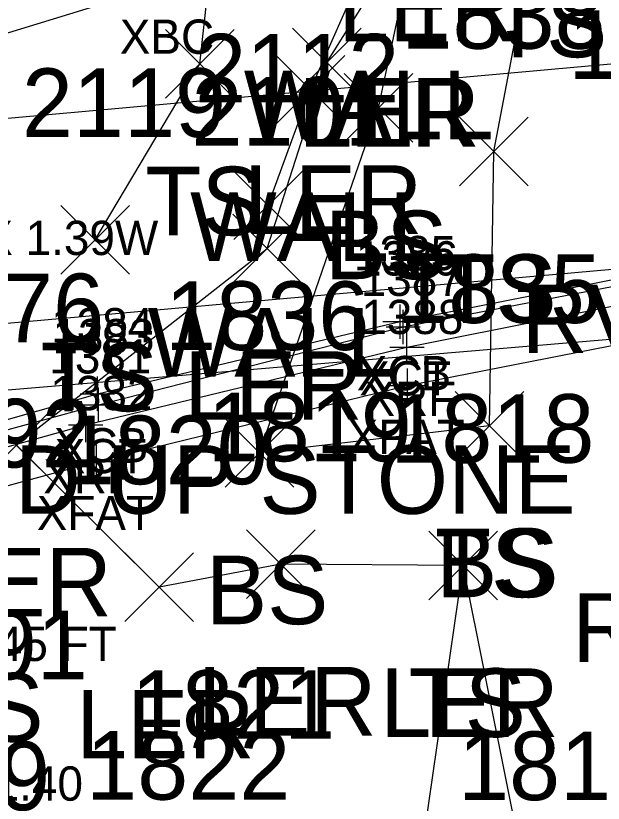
# Model space of a CAD drawing. Extents: x 1638344 to 1639591, y 610835 to 612202.
# Drawn here: x 1638651.36 to 1638668.48, y 611673.63 to 611696.6 of the extents above; entities that cross this region are included whole.
import ezdxf

# ---------------------------------------------------------------- set-up
doc = ezdxf.new("R2010")
doc.units = 0
for name, color, linetype in [('B_A', 7, 'Continuous'), ('B_C', 7, 'Continuous'), ('B_I', 7, 'Continuous'), ('B_TIC', 7, 'Continuous'), ('BB', 7, 'Continuous'), ('BDC', 7, 'Continuous'), ('BELB', 7, 'Continuous'), ('BF', 7, 'Continuous'), ('BR', 7, 'Continuous'), ('L_A', 7, 'Continuous'), ('L_C', 7, 'Continuous'), ('L_I', 7, 'Continuous'), ('L_TIC', 7, 'Continuous'), ('LARO', 7, 'Continuous'), ('LELB', 7, 'Continuous'), ('LW', 7, 'Continuous'), ('USA', 7, 'Continuous')]:
    doc.layers.add(name, color=color, linetype=linetype)

msp = doc.modelspace()

# ---------------------------------------------------------------- linework, layer by layer
at = {"layer": 'B_TIC'}
for p, q in [((1638662.569, 611687.676), (1638662.644, 611687.676)), ((1638662.656, 611687.522), (1638662.732, 611687.522)), ((1638662.765, 611686.927), (1638662.841, 611686.927)), ((1638662.78, 611685.814), (1638662.856, 611685.814)), ((1638653.744, 611685.572), (1638653.819, 611685.572)), ((1638653.781, 611685.254), (1638653.856, 611685.254)), ((1638653.407, 611684.664), (1638653.482, 611684.664)), ((1638653.721, 611683.594), (1638653.797, 611683.594))]:
    msp.add_line(p, q, dxfattribs=at)
for points in [[(1638662.565, 611687.176), (1638662.565, 611688.176)], [(1638662.653, 611687.022), (1638662.653, 611688.022)], [(1638662.065, 611687.676), (1638663.065, 611687.676)], [(1638662.153, 611687.522), (1638663.153, 611687.522)], [(1638662.762, 611686.427), (1638662.762, 611687.427)], [(1638662.262, 611686.927), (1638663.262, 611686.927)], [(1638662.777, 611685.314), (1638662.777, 611686.314)], [(1638653.74, 611685.072), (1638653.74, 611686.072)], [(1638653.777, 611684.754), (1638653.777, 611685.754)], [(1638662.277, 611685.814), (1638663.277, 611685.814)], [(1638653.24, 611685.572), (1638654.24, 611685.572)], [(1638653.277, 611685.254), (1638654.277, 611685.254)], [(1638653.403, 611684.164), (1638653.403, 611685.164)], [(1638652.903, 611684.664), (1638653.903, 611684.664)], [(1638653.718, 611683.094), (1638653.718, 611684.094)], [(1638653.218, 611683.594), (1638654.218, 611683.594)]]:
    msp.add_lwpolyline(points, dxfattribs=at)
at = {"layer": 'BB'}
for points in [[(1638735.113, 611701.19), (1638645.728, 611693.119)], [(1638735.024, 611695.116), (1638645.767, 611687.143)]]:
    msp.add_lwpolyline(points, dxfattribs=at)
at = {"layer": 'BDC'}
for points in [[(1638643.605, 611680.783), (1638643.689, 611681.951), (1638643.879, 611682.479), (1638644.906, 611683.054), (1638653.74, 611685.572), (1638662.565, 611687.676), (1638671.519, 611689.446), (1638680.775, 611690.884), (1638690.001, 611691.885), (1638699.311, 611692.574), (1638708.297, 611692.901), (1638717.491, 611692.832), (1638726.752, 611692.352), (1638735.95, 611691.657), (1638737.129, 611691.067), (1638737.223, 611690.511), (1638737.312, 611689.575)], [(1638643.799, 611680.907), (1638643.873, 611682.03), (1638644.045, 611682.341), (1638644.871, 611682.816), (1638653.777, 611685.254), (1638662.653, 611687.522), (1638671.563, 611689.245), (1638680.795, 611690.65), (1638689.877, 611691.72), (1638699.272, 611692.389), (1638708.347, 611692.733), (1638717.562, 611692.619), (1638726.79, 611692.204), (1638735.927, 611691.309), (1638736.985, 611690.971), (1638737.095, 611690.437), (1638737.028, 611689.623)]]:
    msp.add_lwpolyline(points, dxfattribs=at)
at = {"layer": 'BELB'}
msp.add_lwpolyline([(1638736.563, 611702.566), (1638717.385, 611703.723), (1638696.176, 611703.285), (1638674.233, 611701.328), (1638655.658, 611697.489), (1638644.13, 611693.949)], dxfattribs=at)
at = {"layer": 'BF'}
msp.add_lwpolyline([(1638643.799, 611680.907), (1638653.718, 611683.594), (1638662.777, 611685.814), (1638671.812, 611687.579), (1638680.875, 611688.98), (1638689.93, 611689.972), (1638699.348, 611690.662), (1638708.143, 611690.955), (1638717.439, 611690.875), (1638726.565, 611690.452), (1638737.028, 611689.623)], dxfattribs=at)
at = {"layer": 'BR'}
msp.add_lwpolyline([(1638644.399, 611681.219), (1638644.188, 611682.086), (1638653.403, 611684.664), (1638662.762, 611686.927), (1638671.475, 611688.673), (1638680.941, 611690.128), (1638689.873, 611691.151), (1638699.243, 611691.87), (1638708.297, 611692.159), (1638717.569, 611692.113), (1638726.726, 611691.593), (1638736.49, 611690.72), (1638736.503, 611689.87)], dxfattribs=at)
at = {"layer": 'L_TIC'}
for points in [[(1638659.426, 611694.236), (1638661.426, 611696.236)], [(1638661.426, 611694.236), (1638659.426, 611696.236)], [(1638655.73, 611694.195), (1638657.73, 611696.195)], [(1638657.73, 611694.195), (1638655.73, 611696.195)], [(1638658.956, 611693.444), (1638660.956, 611695.444)], [(1638660.956, 611693.444), (1638658.956, 611695.444)], [(1638660.932, 611692.915), (1638662.932, 611694.915)], [(1638662.932, 611692.915), (1638660.932, 611694.915)], [(1638664.296, 611691.638), (1638666.296, 611693.638)], [(1638666.296, 611691.638), (1638664.296, 611693.638)], [(1638657.718, 611690.07), (1638659.718, 611692.07)], [(1638659.718, 611690.07), (1638657.718, 611692.07)], [(1638652.675, 611689.062), (1638654.675, 611691.062)], [(1638654.675, 611689.062), (1638652.675, 611691.062)], [(1638657.688, 611688.813), (1638659.688, 611690.813)], [(1638659.688, 611688.813), (1638657.688, 611690.813)], [(1638664.17, 611683.637), (1638666.17, 611685.637)], [(1638666.17, 611683.637), (1638664.17, 611685.637)], [(1638664.17, 611683.637), (1638666.17, 611685.637)], [(1638666.17, 611683.637), (1638664.17, 611685.637)], [(1638650.379, 611683.077), (1638652.379, 611685.077)], [(1638652.379, 611683.077), (1638650.379, 611685.077)], [(1638657.464, 611682.85), (1638659.464, 611684.85)], [(1638659.464, 611682.85), (1638657.464, 611684.85)], [(1638658.089, 611679.603), (1638660.089, 611681.603)], [(1638660.089, 611679.603), (1638658.089, 611681.603)], [(1638663.402, 611679.56), (1638665.402, 611681.56)], [(1638665.402, 611679.56), (1638663.402, 611681.56)], [(1638663.402, 611679.56), (1638665.402, 611681.56)], [(1638665.402, 611679.56), (1638663.402, 611681.56)], [(1638654.538, 611678.933), (1638656.538, 611680.933)], [(1638656.538, 611678.933), (1638654.538, 611680.933)]]:
    msp.add_lwpolyline(points, dxfattribs=at)
at = {"layer": 'LARO'}
msp.add_lwpolyline([(1638677.874, 611655.022), (1638679.486, 611663.994), (1638679.763, 611666.345), (1638666.378, 611670.719), (1638664.402, 611680.56), (1638659.089, 611680.603), (1638655.538, 611679.933), (1638651.379, 611684.077), (1638658.688, 611689.813), (1638660.426, 611695.236), (1638662.023, 611697.78), (1638662.102, 611697.781), (1638663.175, 611700.857), (1638663.547, 611703.961), (1638663.377, 611706.584), (1638663.624, 611711.768), (1638664.209, 611717.521), (1638664.377, 611721.2), (1638663.653, 611727.717), (1638657.167, 611737.126)], dxfattribs=at)
at = {"layer": 'LELB'}
for points in [[(1638665.17, 611684.637), (1638658.464, 611683.85), (1638661.932, 611693.915), (1638663.689, 611702.135), (1638665.216, 611710.473), (1638668.203, 611717.588)], [(1638665.17, 611684.637), (1638665.296, 611692.638), (1638666.775, 611700.389), (1638666.797, 611709.194), (1638668.203, 611717.588)], [(1638653.675, 611690.062), (1638656.73, 611695.195), (1638658.799, 611714.035)], [(1638660.747, 611653.111), (1638661.619, 611661.306), (1638664.402, 611680.56)]]:
    msp.add_lwpolyline(points, dxfattribs=at)
at = {"layer": 'LW'}
msp.add_lwpolyline([(1638658.718, 611691.07), (1638659.956, 611694.444), (1638661.52, 611697.998), (1638662.45, 611703.124), (1638662.609, 611708.652), (1638663.272, 611713.469), (1638664.155, 611717.068)], dxfattribs=at)
at = {"layer": 'USA'}
msp.add_lwpolyline([(1638734.852, 611692.726), (1638646.038, 611685.254)], dxfattribs=at)

# ---------------------------------------------------------------- texts
at = {"layer": 'B_A'}
for s, p in [('XBC', (1638654.394, 611695.489)), ('XCB', (1638661.301, 611685.676)), ('XCT', (1638661.373, 611685.522)), ('XRF', (1638661.522, 611684.927)), ('XFAT', (1638661.033, 611683.814)), ('XCB', (1638652.476, 611683.572)), ('XCT', (1638652.498, 611683.254)), ('XRF', (1638652.163, 611682.664)), ('XFAT', (1638651.974, 611681.594))]:
    msp.add_text(s, height=1, dxfattribs=at).set_placement(p)
at = {"layer": 'B_C'}
for s, p in [('BEAM DIMENSIONS 3.08H X 1.39W', (1638633.444, 611689.619)), ('BRIDGE SEAT DEPTH 1.45 FT', (1638635.431, 611677.776)), ('FASCIA THICKNESS 1.40', (1638637.493, 611673.702))]:
    msp.add_text(s, height=1, dxfattribs=at).set_placement(p)
at = {"layer": 'B_I'}
for s, p in [('1385', (1638661.219, 611689.176)), ('1386', (1638661.279, 611689.022)), ('1387', (1638661.415, 611688.427)), ('1388', (1638661.431, 611687.314)), ('1384', (1638652.394, 611687.072)), ('1383', (1638652.431, 611686.754)), ('1381', (1638652.34, 611686.164)), ('1382', (1638652.371, 611685.094))]:
    msp.add_text(s, height=1, dxfattribs=at).set_placement(p)
at = {"layer": 'L_A'}
for s, p in [('LER', (1638660.758, 611695.857)), ('TS', (1638665.184, 611695.389)), ('WALL', (1638658.008, 611692.998)), ('LER', (1638659.606, 611692.78)), ('LER', (1638659.685, 611692.781)), ('TS', (1638655.139, 611690.195)), ('LER', (1638658.008, 611690.236)), ('WALL', (1638656.444, 611689.444)), ('BS', (1638660.373, 611688.915)), ('TS', (1638663.705, 611687.638)), ('RVRR', (1638666.101, 611686.757)), ('WALL', (1638655.207, 611686.07)), ('TS', (1638652.084, 611685.062)), ('LER', (1638656.27, 611684.813)), ('TS', (1638663.58, 611679.637)), ('BS', (1638663.611, 611679.637)), ('LER', (1638648.962, 611679.077)), ('BS', (1638656.905, 611678.85)), ('RVRR', (1638667.577, 611677.751)), ('LER', (1638656.672, 611675.603)), ('TS', (1638662.812, 611675.56)), ('TS', (1638648.755, 611675.423)), ('LER', (1638661.985, 611675.56)), ('LER', (1638653.12, 611674.933))]:
    msp.add_text(s, height=2, dxfattribs=at).set_placement(p)
at = {"layer": 'L_C'}
msp.add_text('LAID UP STONE', height=2, dxfattribs=at).set_placement((1638647.317, 611682.07))
at = {"layer": 'L_I'}
for s, p in [('1838', (1638662.603, 611695.638)), ('1831', (1638667.464, 611694.757)), ('2112', (1638656.592, 611694.07)), ('2119', (1638651.541, 611693.062)), ('2101', (1638656.483, 611692.813)), ('1835', (1638662.477, 611687.637)), ('1835', (1638662.477, 611687.637)), ('2076', (1638647.986, 611687.077)), ('1836', (1638655.716, 611686.85)), ('1819', (1638656.955, 611683.603)), ('1792', (1638647.653, 611683.423)), ('1818', (1638662.276, 611683.56)), ('1818', (1638662.276, 611683.56)), ('1820', (1638652.758, 611682.933)), ('1791', (1638647.514, 611677.242)), ('1821', (1638654.722, 611675.507)), ('1821', (1638654.722, 611675.507)), ('1822', (1638653.414, 611673.733)), ('1813', (1638664.252, 611673.719)), ('1813', (1638664.252, 611673.719)), ('1789', (1638646.415, 611673.423))]:
    msp.add_text(s, height=2, dxfattribs=at).set_placement(p)

doc.saveas('drawing.dxf')
